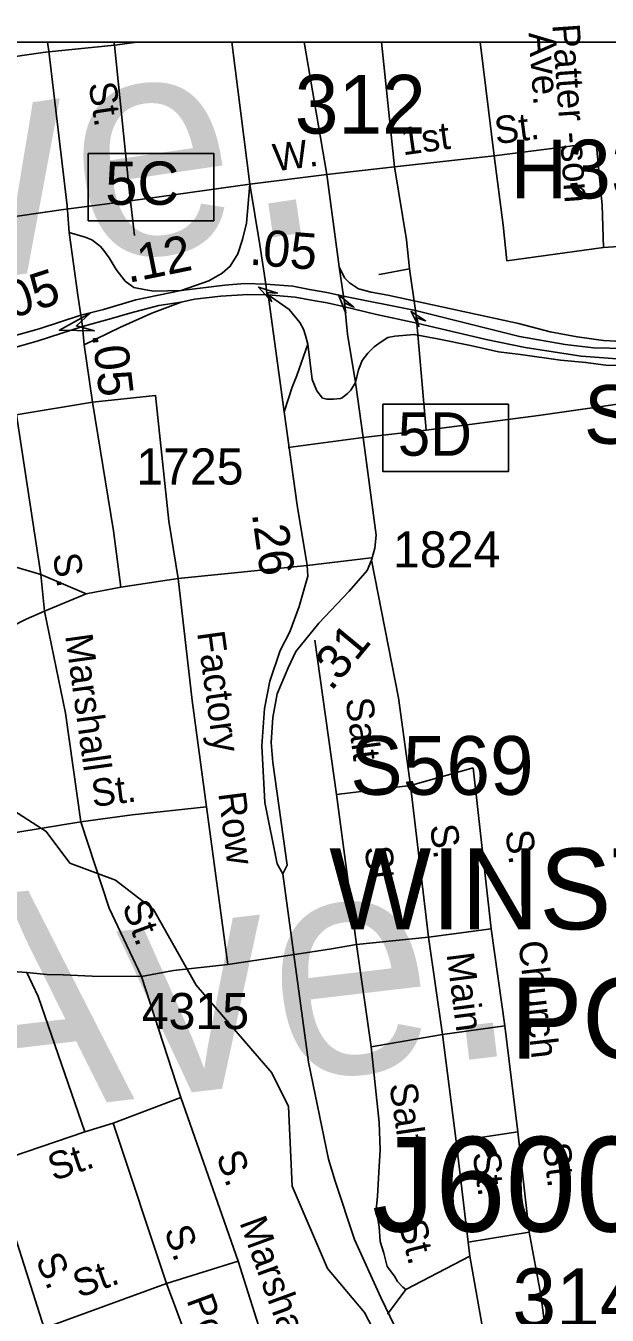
# Model space of a CAD drawing. Extents: x 1553981 to 1780076, y 812965 to 996873.
# Drawn here: x 1633411 to 1633663, y 847604 to 848162 of the extents above; entities that cross this region are included whole.
import ezdxf

# ---------------------------------------------------------------- set-up
doc = ezdxf.new("R2010")
doc.units = 0
for name, color, linetype in [('Default', 7, 'Continuous'), ('Exist Civil Correctional or Penal Institution CELL', 7, 'Continuous'), ('Exist Civil NCDOT Division Office Label', 7, 'Continuous'), ('Exist Hydrographic Creek Single Shore', 7, 'Continuous'), ('Exist Road Non-System Structure Non-Sys Other Number Label', 7, 'Continuous'), ('Exist Road Non-System Type 51 Label', 7, 'Continuous'), ('Exist Road Primary Interstate Divided Center Attributed', 7, 'Continuous'), ('Exist Road Primary Interstate Ramp 1 Lane Attributed', 7, 'Continuous'), ('Exist Road Primary Interstate Structure Ovrhead Sign Number Label', 7, 'Continuous'), ('Exist Road Primary US Structure Non-Sys NCDOT Number Label', 7, 'Continuous'), ('Exist Road Secondary Mileage Hundredths English Label', 7, 'Continuous'), ('Exist Road Secondary Structure Standard Bridge Attributed CELL', 7, 'Continuous'), ('Exist Road Secondary Structure Standard Bridge Number Label', 7, 'Continuous'), ('Exist Road Secondary Type 51 Attributed', 7, 'Continuous'), ('Exist Road Secondary Type 51 Number Label', 7, 'Continuous'), ('Exist Road Secondary Type 51 Undivided 4 Lane Attributed', 7, 'Continuous'), ('Map Preparation Border Black Inside Shape', 7, 'Continuous'), ('Map Preparation Border County Name Lower Right Label', 7, 'Continuous'), ('Map Preparation County Inset Title Block CELL', 7, 'Continuous')]:
    doc.layers.add(name, color=color, linetype=linetype)

msp = doc.modelspace()

# ---------------------------------------------------------------- linework, layer by layer
at = {"layer": 'Default'}
msp.add_lwpolyline([(1632323.05, 848155.4), (1636375.85, 848155.4), (1636375.85, 845052.3), (1632323.05, 845052.3)], close=True, dxfattribs=at)
at = {"layer": 'Exist Civil Correctional or Penal Institution CELL'}
for points in [[(1633438.52, 848107.22), (1633492.88, 848107.22), (1633492.88, 848078.07), (1633438.52, 848078.07)], [(1633566.13, 847998.61), (1633620.5, 847998.61), (1633620.5, 847969.46), (1633566.13, 847969.46)]]:
    msp.add_lwpolyline(points, close=True, dxfattribs=at)
at = {"layer": 'Exist Hydrographic Creek Single Shore'}
for points in [[(1633542.09, 847624.53), (1633526.84, 847660.13), (1633525.21, 847694.63), (1633518.08, 847709.13), (1633485.21, 847747.14), (1633466.83, 847779.93), (1633450.33, 847792.58), (1633430.58, 847799.95), (1633420.34, 847813.71), (1633392.33, 847831.5), (1633362.83, 847882.17), (1633304.68, 847939.97)], [(1633542.09, 847624.53), (1633558.1, 847605.44), (1633573.77, 847575.51), (1633593, 847527.75), (1633602.97, 847489.27), (1633610.8, 847435.1)]]:
    msp.add_lwpolyline(points, dxfattribs=at)
at = {"layer": 'Exist Road Primary Interstate Divided Center Attributed'}
for points in [[(1633515.48, 848050.65), (1633506.27, 848050.85), (1633497.61, 848050.17), (1633478.76, 848047.78)], [(1633549.03, 848045.34), (1633541.79, 848046.98), (1633534.29, 848048.25), (1633527.12, 848049.71), (1633515.48, 848050.65)], [(1633478.76, 848047.78), (1633459.06, 848043.78), (1633445.12, 848039.58), (1633435.25, 848037.18)], [(1633436.05, 848032.24), (1633448.58, 848035.77), (1633456.52, 848038.04), (1633469.06, 848041.38), (1633478.7, 848042.78)], [(1633478.7, 848042.78), (1633484.57, 848044.11), (1633495.97, 848045.45), (1633507.57, 848046.05), (1633516.38, 848045.91)], [(1633516.38, 848045.91), (1633528.12, 848044.91), (1633535.99, 848043.51), (1633541.95, 848042.51), (1633549.62, 848040.71)], [(1633580.24, 848039.18), (1633549.03, 848045.34)], [(1633435.25, 848037.18), (1633417.21, 848031.24), (1633403.8, 848027.57)], [(1633549.62, 848040.71), (1633563.41, 848037.43), (1633580.77, 848033.64)], [(1633732.66, 848029.97), (1633708.27, 848026.32), (1633702.6, 848025.31), (1633677.01, 848022.7), (1633671.34, 848022.7), (1633657.4, 848023.1), (1633645.06, 848024.53), (1633625.35, 848027.97), (1633580.24, 848039.18)], [(1633404.67, 848022.57), (1633416.81, 848026.04), (1633436.05, 848032.24)], [(1633580.77, 848033.64), (1633610.8, 848026.69), (1633627.75, 848023.24), (1633651.96, 848019.37), (1633661.8, 848018.63), (1633671.41, 848017.97), (1633678.67, 848018.37), (1633688.95, 848019.3), (1633710.39, 848021.09)]]:
    msp.add_lwpolyline(points, dxfattribs=at)
at = {"layer": 'Exist Road Primary Interstate Ramp 1 Lane Attributed'}
for points in [[(1633508.45, 848093.92), (1633506.99, 848077.03), (1633505.32, 848069.94), (1633503.24, 848063.68), (1633500, 848058.32), (1633496.54, 848055.32), (1633490.73, 848052), (1633478.76, 848047.78)], [(1633478.76, 848047.78), (1633466.96, 848047.58), (1633463.49, 848048.11), (1633458.22, 848049.11), (1633454.55, 848051.85), (1633450.62, 848056.92), (1633447.55, 848062.05), (1633445.22, 848065.19), (1633443.68, 848066.99), (1633440.05, 848069.79), (1633437.18, 848070.99), (1633430.32, 848072.93)], [(1633732.66, 848029.97), (1633686.84, 848025.84), (1633672.37, 848025.64), (1633661.7, 848026.24), (1633650.2, 848027.75), (1633638.53, 848029.91), (1633624.89, 848033.51), (1633593.01, 848040.51), (1633568.2, 848045.85), (1633561.06, 848047.11), (1633555.53, 848048.58), (1633551.66, 848051.18), (1633549.52, 848053.38), (1633547.12, 848058.12)], [(1633436.71, 848024.3), (1633452.19, 848031.84), (1633465.99, 848038.04), (1633478.7, 848042.78)], [(1633516.38, 848045.91), (1633525.54, 848039.65), (1633530.18, 848034.01), (1633531.69, 848031.05), (1633532.62, 848028.31), (1633533.64, 848024.66)], [(1633554.29, 848008), (1633555.59, 848013.47), (1633557.22, 848017.54), (1633559.65, 848020.79), (1633562.36, 848023.5), (1633565.34, 848025.67), (1633568.32, 848027.57), (1633571.3, 848028.11), (1633574.82, 848028.38), (1633579.7, 848028.84), (1633589.71, 848026.9), (1633604.05, 848023.97), (1633616.22, 848021.37), (1633625.75, 848020.1), (1633643.03, 848017.7), (1633653.97, 848016.63), (1633663.71, 848015.37), (1633675.46, 848015.78), (1633688.32, 848016.18), (1633710.39, 848021.09)], [(1633533.64, 848024.66), (1633528.88, 848011.07), (1633526.89, 848005.98), (1633523.35, 847995.37)], [(1633533.64, 848024.66), (1633535.46, 848009.26), (1633537.48, 848004.39), (1633539.99, 848001.24), (1633541.98, 848000.8), (1633544.78, 848000.74), (1633547.81, 848001.15), (1633548.55, 848001.34), (1633550.76, 848003.33), (1633552.31, 848004.66), (1633554.29, 848008)]]:
    msp.add_lwpolyline(points, dxfattribs=at)
at = {"layer": 'Exist Road Secondary Structure Standard Bridge Attributed CELL'}
for points in [[(1633518.02, 848042.99), (1633512.26, 848049.34), (1633520.42, 848046.72), (1633515.86, 848047.02)], [(1633550.02, 848037.97), (1633546.89, 848045.95), (1633553.59, 848040.61), (1633549.43, 848042.5)], [(1633441.27, 848030.43), (1633426.03, 848030.64), (1633439.33, 848038.08), (1633433.42, 848032.51)]]:
    msp.add_lwpolyline(points, close=True, dxfattribs=at)
at = {"layer": 'Exist Road Secondary Type 51 Attributed'}
for points in [[(1633430.32, 848072.93), (1633429.36, 848084.55), (1633421.39, 848151.48), (1633420.88, 848155.4)], [(1633435.25, 848037.18), (1633433.97, 848045.77), (1633430.32, 848072.93)], [(1633515.48, 848050.65), (1633515.88, 848046.66), (1633516.37, 848044.7)], [(1633516.38, 848045.91), (1633523.35, 847995.37)], [(1633549.62, 848040.71), (1633549.43, 848042.5), (1633549.03, 848045.34)], [(1633436.05, 848032.24), (1633435.25, 848037.18)], [(1633554.29, 848008), (1633550.85, 848028.92), (1633549.62, 848040.71)], [(1633440.38, 847999.49), (1633436.71, 848024.3), (1633436.05, 848032.24)], [(1633522.79, 847795.39), (1633524.66, 847799.12), (1633518.44, 847843.46), (1633517.8, 847852.13), (1633518.44, 847863.05), (1633520.36, 847873.32), (1633525.05, 847884.52), (1633528.49, 847891.6), (1633538.34, 847903.83), (1633551.5, 847917.64), (1633559.35, 847926.68), (1633561.13, 847931.13), (1633562.69, 847936.31), (1633563.18, 847941.91), (1633557.54, 847984.28), (1633554.29, 848008)], [(1633320.87, 847982.22), (1633326.4, 847984.02), (1633350.31, 847987.49), (1633357.85, 847988.36), (1633375.56, 847990.89), (1633406.5, 847993.85), (1633440.38, 847999.49)], [(1633523.35, 847995.37), (1633529.02, 847954.93), (1633533.31, 847928.75), (1633533.6, 847924.23), (1633529.87, 847911.06), (1633525.84, 847900.05), (1633521.57, 847892.03), (1633517.15, 847878.75), (1633514.83, 847866.83), (1633514.24, 847858.87), (1633513.75, 847850.81), (1633514.94, 847826.23), (1633520.34, 847799.71), (1633522.79, 847795.39)]]:
    msp.add_lwpolyline(points, dxfattribs=at)
at = {"layer": 'Exist Road Secondary Type 51 Undivided 4 Lane Attributed'}
msp.add_lwpolyline([(1633522.79, 847795.39), (1633533.89, 847713.78), (1633542.55, 847671.83), (1633545.43, 847662.32), (1633553.78, 847637.03), (1633565.3, 847611.88), (1633589.42, 847561.67), (1633594.2, 847551.01), (1633598.24, 847544.94)], dxfattribs=at)
at = {"layer": 'Map Preparation Border County Name Lower Right Label'}
for p, q in [((1633449.85, 848154.09), (1633420.03, 848151.04)), ((1633449.62, 848155.4), (1633449.85, 848154.09)), ((1633449.85, 848154.09), (1633456.94, 848084.62)), ((1633500.65, 848155.4), (1633508.45, 848093.92)), ((1633531.96, 848155.4), (1633541.8, 848098.1)), ((1633565.48, 848155.4), (1633571.19, 848101.43)), ((1633608.28, 848155.4), (1633614.29, 848106.18)), ((1633420.03, 848151.04), (1633388.26, 848146.52)), ((1633614.29, 848106.18), (1633658.55, 848111.79)), ((1633571.19, 848101.43), (1633614.29, 848106.18)), ((1633541.8, 848098.1), (1633571.19, 848101.43)), ((1633456.75, 848086.62), (1633508.45, 848093.92)), ((1633508.45, 848093.92), (1633541.8, 848098.1)), ((1633541.8, 848098.1), (1633547.12, 848058.12)), ((1633395.84, 848078.36), (1633427.78, 848082.87)), ((1633427.78, 848082.87), (1633456.75, 848086.62)), ((1633456.75, 848086.62), (1633458.58, 848071.6)), ((1633661.63, 848066.5), (1633619.87, 848060.65)), ((1633547.12, 848058.12), (1633549.03, 848045.34)), ((1633577.6, 848057.25), (1633580.24, 848039.18)), ((1633580.77, 848033.64), (1633584.88, 847987.33)), ((1633407.42, 847993.96), (1633417.91, 847924.93)), ((1633584.88, 847987.33), (1633557.54, 847984.28)), ((1633557.54, 847984.28), (1633525.03, 847979.93)), ((1633477.47, 847923.2), (1633533.31, 847928.75)), ((1633417.91, 847924.93), (1633437.68, 847916.57)), ((1633417.91, 847924.93), (1633419.55, 847909.04)), ((1633452.62, 847919.46), (1633477.47, 847923.2)), ((1633419.55, 847909.04), (1633437.68, 847916.57)), ((1633437.68, 847916.57), (1633452.62, 847919.46)), ((1633536.58, 847896.45), (1633546.04, 847829.66)), ((1633605.26, 847841.26), (1633578.03, 847833.52)), ((1633605.26, 847841.26), (1633613.07, 847771.58)), ((1633578.03, 847833.52), (1633546.04, 847829.66)), ((1633578.03, 847833.52), (1633585.82, 847767.98)), ((1633546.04, 847829.66), (1633554.72, 847764.76)), ((1633499.02, 847756.12), (1633489.77, 847824.34)), ((1633613.07, 847771.58), (1633585.82, 847767.98)), ((1633613.07, 847771.58), (1633618.88, 847729.59)), ((1633585.82, 847767.98), (1633554.72, 847764.76)), ((1633554.72, 847764.76), (1633561.01, 847720.37)), ((1633585.82, 847767.98), (1633591.88, 847725.83)), ((1633527.84, 847760.36), (1633499.02, 847756.12)), ((1633461.51, 847750.91), (1633478.68, 847698.51)), ((1633591.88, 847725.83), (1633561.01, 847720.37)), ((1633618.88, 847729.59), (1633591.88, 847725.83)), ((1633591.88, 847725.83), (1633597.8, 847679.66)), ((1633618.88, 847729.59), (1633624.58, 847683.65)), ((1633449.33, 847687.46), (1633478.68, 847698.51)), ((1633478.68, 847698.51), (1633503.41, 847627.6)), ((1633436.99, 847683.7), (1633449.33, 847687.46)), ((1633449.33, 847687.46), (1633472.47, 847618.04)), ((1633396.56, 847669.87), (1633436.99, 847683.7)), ((1633624.58, 847683.65), (1633597.8, 847679.66)), ((1633597.8, 847679.66), (1633603.04, 847635.83)), ((1633624.58, 847683.65), (1633629.47, 847640.27)), ((1633396.56, 847669.87), (1633419.45, 847598.64)), ((1633629.47, 847640.27), (1633603.04, 847635.83)), ((1633603.04, 847635.83), (1633603.85, 847629.78)), ((1633603.85, 847629.78), (1633575.99, 847615.41)), ((1633603.85, 847629.78), (1633611.49, 847585.93)), ((1633472.47, 847618.04), (1633503.41, 847627.6)), ((1633503.41, 847627.6), (1633518.04, 847581.53)), ((1633419.45, 847598.64), (1633472.47, 847618.04)), ((1633575.99, 847615.41), (1633568.08, 847604.69))]:
    msp.add_line(p, q, dxfattribs=at)
for points in [[(1633459.66, 848155.4), (1633449.85, 848154.09)], [(1633658.55, 848111.79), (1633661.05, 848084.75), (1633661.63, 848066.5)], [(1633614.29, 848106.18), (1633618.25, 848076.16), (1633619.87, 848060.65)], [(1633571.19, 848101.43), (1633576.4, 848069.72), (1633577.6, 848057.25)], [(1633508.45, 848093.92), (1633512.82, 848067.65), (1633515.48, 848050.65)], [(1633661.63, 848066.5), (1633672.28, 848067.21), (1633679.15, 848067.17), (1633685.28, 848066.85), (1633690.12, 848066.22), (1633694.59, 848064.71), (1633698.56, 848062.17), (1633712.32, 848060.92), (1633719.66, 848049.51), (1633732.66, 848029.97)], [(1633577.6, 848057.25), (1633565.35, 848054.92), (1633564.31, 848054.82)], [(1633580.24, 848039.18), (1633580.77, 848033.64)], [(1633741.73, 848015.15), (1633728.25, 848010.97), (1633717.34, 848008.4), (1633711.88, 848007.12), (1633701.29, 848004.87), (1633691.02, 848001.98), (1633633.56, 847993.73), (1633584.88, 847987.33)], [(1633440.38, 847999.49), (1633467.63, 848002.44), (1633473.43, 847947.98), (1633477.47, 847923.2)], [(1633440.38, 847999.49), (1633449.49, 847943.81), (1633452.62, 847919.46)], [(1633345.98, 847959.48), (1633352.25, 847954.28), (1633391.7, 847936.14), (1633405.21, 847928.61), (1633417.91, 847924.93)], [(1633533.31, 847928.75), (1633561.07, 847932.17)], [(1633561.13, 847931.13), (1633572.9, 847871.57), (1633578.03, 847833.52)], [(1633489.77, 847824.34), (1633483.46, 847870.39), (1633477.47, 847923.2)], [(1633344.26, 847868.16), (1633372.87, 847881.17), (1633404.51, 847901.97), (1633411.59, 847905.51), (1633419.55, 847909.04)], [(1633435.24, 847817.84), (1633428.69, 847864.9), (1633419.55, 847909.04)], [(1633489.77, 847824.34), (1633457.51, 847820.89), (1633435.24, 847817.84)], [(1633435.24, 847817.84), (1633407.98, 847813.34), (1633402.71, 847812.4), (1633398.16, 847811.39), (1633393.49, 847810.33), (1633389.69, 847809.26), (1633385.93, 847807.79), (1633381.92, 847806.07), (1633376.91, 847803.37)], [(1633435.24, 847817.84), (1633447.64, 847780.47), (1633461.51, 847750.91)], [(1633554.72, 847764.76), (1633542.93, 847762.75), (1633527.84, 847760.36)], [(1633411.88, 847752.64), (1633407.94, 847752.9), (1633404.12, 847753.64)], [(1633436.99, 847683.7), (1633416.82, 847742.27), (1633411.88, 847752.64)], [(1633411.88, 847752.64), (1633420.54, 847751.75), (1633427.61, 847751.65), (1633440.22, 847751), (1633461.51, 847750.91)], [(1633499.02, 847756.12), (1633475.44, 847753.43), (1633461.51, 847750.91)], [(1633561.01, 847720.37), (1633564.51, 847687.62), (1633564.98, 847675.83), (1633564.39, 847666.18), (1633563.77, 847655.68), (1633563.27, 847649.98), (1633564.51, 847642.53), (1633564.98, 847636.2), (1633566.53, 847631.08), (1633567.92, 847625.34), (1633571.18, 847621.15), (1633572.52, 847618.87), (1633574.75, 847616.34), (1633575.99, 847615.41)], [(1633629.47, 847640.27), (1633634.5, 847613.07), (1633637.58, 847589.92), (1633611.49, 847585.93)], [(1633472.47, 847618.04), (1633486.28, 847580.9), (1633491, 847564.54)]]:
    msp.add_lwpolyline(points, dxfattribs=at)
at = {"layer": 'Map Preparation County Inset Title Block CELL'}
msp.add_lwpolyline([(1633581.75, 848032.14), (1633578.3, 848038.77), (1633584.6, 848034.75), (1633580.82, 848036.01)], close=True, dxfattribs=at)

# ---------------------------------------------------------------- texts
at = {"layer": 'Exist Civil Correctional or Penal Institution CELL'}
for s, p in [('5C', (1633445.88, 848084.93)), ('5D', (1633572.62, 847976.32))]:
    msp.add_text(s, height=18.75, dxfattribs=at).set_placement(p)
at = {"layer": 'Exist Civil NCDOT Division Office Label'}
for s, rotation, p in [('.12', 11.4776, (1633455.83, 848051.1)), ('.05', 355.413, (1633508.03, 848059.08)), ('.05', 18.2123, (1633399.87, 848033.76))]:
    msp.add_text(s, height=15.625, rotation=rotation, dxfattribs=at).set_placement(p)
at = {"layer": 'Exist Road Non-System Structure Non-Sys Other Number Label'}
msp.add_text('J600', height=41.01, dxfattribs=at).set_placement((1633561.35, 847640.47))
at = {"layer": 'Exist Road Non-System Type 51 Label'}
for s, height, rotation, p in [('Patter -son', 11.875, 274.0305, (1633639.47, 848162.96)), ('Ave.', 11.875, 274.0305, (1633629.18, 848159.4)), ('Ave.', 95, 8.3633, (1633290.57, 848037.4)), ('St.', 11.875, 278.5556, (1633438.62, 848137.38)), ('St.', 11.875, 7.2159, (1633615.16, 848111.16)), ('1st', 11.875, 7.9134, (1633574.82, 848106.34)), ('W.', 11.875, 7.5901, (1633519.35, 848099.38)), ('S.', 11.875, 277.5158, (1633423.21, 847933.62)), ('Marshall', 11.875, 277.9213, (1633428.48, 847898.52)), ('Factory', 11.875, 277.8122, (1633485.64, 847899.76)), ('Salt', 11.875, 277.5147, (1633549.91, 847870.96)), ('St.', 11.875, 7.3999, (1633440.55, 847824.22)), ('Row', 11.875, 277.2119, (1633494.81, 847830.23)), ('S.', 11.875, 277.3748, (1633586.47, 847816.24)), ('S.', 11.875, 276.6537, (1633619.19, 847813.82)), ('St.', 11.875, 276.9998, (1633558.15, 847806.77)), ('Ave.', 95, 6.7038, (1633374.58, 847687.97)), ('St.', 11.875, 290.2668, (1633453.07, 847781.5)), ('Church', 11.875, 276.5393, (1633624.78, 847765.86)), ('Main', 11.875, 277.3027, (1633593.66, 847760.64)), ('Salt', 11.875, 278.4407, (1633568.88, 847704.16)), ('St.', 11.875, 18.8089, (1633423.48, 847662.26)), ('S.', 11.875, 289.6346, (1633493.8, 847673.22)), ('St.', 11.875, 278.0436, (1633604.92, 847674.45)), ('St.', 11.875, 277.0017, (1633635.36, 847678.34)), ('Marshall', 11.875, 290.0731, (1633503.88, 847644.48)), ('S.', 11.875, 288.9209, (1633471.3, 847640.99)), ('St.', 11.875, 284.2188, (1633572.85, 847644.17)), ('S.', 11.875, 293.0503, (1633415.54, 847628.36)), ('St.', 11.875, 19.7887, (1633434.47, 847611.64)), ('Poplar', 11.875, 290.3707, (1633480.96, 847610.87))]:
    msp.add_text(s, height=height, rotation=rotation, dxfattribs=at).set_placement(p)
at = {"layer": 'Exist Road Primary Interstate Structure Ovrhead Sign Number Label'}
for s, p in [('S570', (1633653.15, 847981.49)), ('S569', (1633552.02, 847829.53))]:
    msp.add_text(s, height=25.426, dxfattribs=at).set_placement(p)
at = {"layer": 'Exist Road Primary US Structure Non-Sys NCDOT Number Label'}
msp.add_text('H336', height=25.426, dxfattribs=at).set_placement((1633621.39, 848087.7))
at = {"layer": 'Exist Road Secondary Mileage Hundredths English Label'}
for s, rotation, p in [('.05', 276.7369, (1633440.16, 848028.98)), ('.26', 277.9891, (1633509.34, 847951.25)), ('.31', 50.4315, (1633543.73, 847874.01))]:
    msp.add_text(s, height=15, rotation=rotation, dxfattribs=at).set_placement(p)
at = {"layer": 'Exist Road Secondary Structure Standard Bridge Number Label'}
for s, p in [('312', (1633527.96, 848115.77)), ('314', (1633622.22, 847599.09))]:
    msp.add_text(s, height=25.426, dxfattribs=at).set_placement(p)
at = {"layer": 'Exist Road Secondary Type 51 Number Label'}
for s, p in [('1725', (1633459.29, 847963.86)), ('1824', (1633570.5, 847927.97)), ('4315', (1633461.7, 847728.12))]:
    msp.add_text(s, height=15.625, dxfattribs=at).set_placement(p)
at = {"layer": 'Map Preparation Border Black Inside Shape'}
for s, p in [('WINSTON-SALEM', (1633542.89, 847771.31)), ('POP. 192,533', (1633621.35, 847715.34))]:
    msp.add_text(s, height=35, dxfattribs=at).set_placement(p)

doc.saveas('drawing.dxf')
